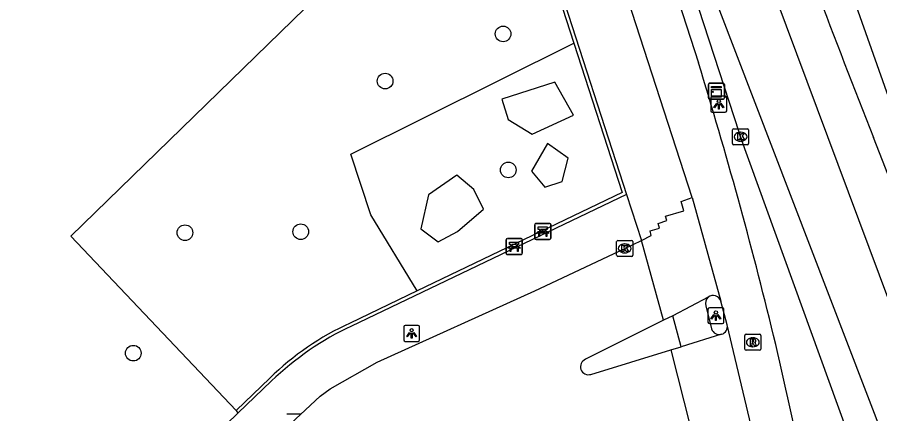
# Model space of a CAD drawing. Extents: x 161402 to 161933, y 381650 to 382313.
# Drawn here: x 161850.5 to 161904.4, y 382204.8 to 382229.6 of the extents above; entities that cross this region are included whole.
import ezdxf

# ---------------------------------------------------------------- set-up
doc = ezdxf.new("R2010")
doc.units = 0
for name, color, linetype in [('IMGEO_Bank', 7, 'Continuous'), ('IMGEO_Boom', 7, 'Continuous'), ('IMGEO_Fietspad_gesloten', 7, 'Continuous'), ('IMGEO_Groenvoorziening', 7, 'Continuous'), ('IMGEO_Kast', 7, 'Continuous'), ('IMGEO_Kolk', 7, 'Continuous'), ('IMGEO_Lichtpunt', 7, 'Continuous'), ('IMGEO_Muur', 7, 'Continuous'), ('IMGEO_OVBaan_gesloten', 7, 'Continuous'), ('IMGEO_Rijbaan_lokaal_gesloten', 7, 'Continuous'), ('IMGEO_Rijbaan_lokaal_open', 7, 'Continuous'), ('IMGEO_Rioolput', 7, 'Continuous'), ('IMGEO_Voetpad_open', 7, 'Continuous')]:
    doc.layers.add(name, color=color, linetype=linetype)

msp = doc.modelspace()

# ---------------------------------------------------------------- linework, layer by layer
at = {"layer": 'IMGEO_Bank'}
for p, q in [((161882.861, 382215.826), (161882.861, 382216.667)), ((161882.861, 382216.667), (161882.861, 382215.826)), ((161882.936, 382216.751), (161883.777, 382216.751)), ((161883.777, 382216.751), (161882.936, 382216.751)), ((161883.17, 382216.257), (161883.17, 382216.363)), ((161883.214, 382216.363), (161883.214, 382216.257)), ((161883.502, 382216.369), (161883.22, 382216.369)), ((161883.508, 382216.257), (161883.508, 382216.363)), ((161883.552, 382216.363), (161883.552, 382216.257)), ((161883.861, 382216.676), (161883.861, 382215.835)), ((161883.861, 382215.835), (161883.861, 382216.676)), ((161881.145, 382215.803), (161881.986, 382215.803)), ((161881.986, 382215.803), (161881.145, 382215.803)), ((161883.558, 382216.149), (161883.165, 382216.149)), ((161883.22, 382216.251), (161883.502, 382216.251)), ((161881.07, 382214.878), (161881.07, 382215.719)), ((161881.07, 382215.719), (161881.07, 382214.878)), ((161881.379, 382215.309), (161881.379, 382215.415)), ((161881.423, 382215.415), (161881.423, 382215.309)), ((161881.711, 382215.421), (161881.429, 382215.421)), ((161881.429, 382215.303), (161881.711, 382215.303)), ((161881.717, 382215.309), (161881.717, 382215.415)), ((161881.761, 382215.415), (161881.761, 382215.309)), ((161882.07, 382215.728), (161882.07, 382214.887)), ((161882.07, 382214.887), (161882.07, 382215.728)), ((161883.786, 382215.751), (161882.945, 382215.751)), ((161882.945, 382215.751), (161883.786, 382215.751)), ((161881.995, 382214.803), (161881.154, 382214.803)), ((161881.154, 382214.803), (161881.995, 382214.803)), ((161881.767, 382215.201), (161881.374, 382215.201))]:
    msp.add_line(p, q, dxfattribs=at)
for points in [[(161883.164, 382216.369), (161883.078, 382216.369), (161883.078, 382216.53), (161883.641, 382216.53), (161883.641, 382216.369), (161883.558, 382216.369)], [(161883.108, 382216.149), (161882.966, 382216.149), (161883.078, 382216.251), (161883.164, 382216.251)], [(161883.158, 382216.142), (161883.158, 382215.935), (161883.115, 382215.935), (161883.115, 382216.142)], [(161883.558, 382216.251), (161883.641, 382216.251), (161883.753, 382216.149), (161883.614, 382216.149)], [(161883.608, 382216.142), (161883.608, 382215.935), (161883.564, 382215.935), (161883.564, 382216.142)], [(161881.317, 382215.201), (161881.175, 382215.201), (161881.287, 382215.303), (161881.373, 382215.303)], [(161881.373, 382215.421), (161881.287, 382215.421), (161881.287, 382215.582), (161881.85, 382215.582), (161881.85, 382215.421), (161881.767, 382215.421)], [(161881.767, 382215.303), (161881.85, 382215.303), (161881.962, 382215.201), (161881.823, 382215.201)], [(161881.367, 382215.194), (161881.367, 382214.987), (161881.324, 382214.987), (161881.324, 382215.194)], [(161881.817, 382215.194), (161881.817, 382214.987), (161881.773, 382214.987), (161881.773, 382215.194)]]:
    msp.add_lwpolyline(points, dxfattribs=at)
for centre, radius, start, end in [((161882.939, 382216.673), 0.0779, 92.4484, 184.2845), ((161882.939, 382216.673), 0.0779, 92.4484, 184.2845), ((161883.163, 382216.362), 0.00671, 2.8957, 87.1043), ((161883.22, 382216.362), 0.00671, 92.8957, 177.1043), ((161883.502, 382216.362), 0.00671, 2.8957, 87.1043), ((161883.559, 382216.362), 0.00671, 92.8957, 177.1043), ((161883.783, 382216.673), 0.0779, 2.4484, 94.2845), ((161883.783, 382216.673), 0.0779, 2.4484, 94.2845), ((161881.148, 382215.725), 0.0779, 92.4484, 184.2845), ((161881.148, 382215.725), 0.0779, 92.4484, 184.2845), ((161881.992, 382215.725), 0.0779, 2.4484, 94.2845), ((161881.992, 382215.725), 0.0779, 2.4484, 94.2845), ((161882.939, 382215.829), 0.0779, 182.4484, 274.2845), ((161882.939, 382215.829), 0.0779, 182.4484, 274.2845), ((161883.108, 382216.142), 0.00671, 2.8957, 87.1043), ((161883.165, 382216.142), 0.00671, 92.8957, 177.1043), ((161883.163, 382216.258), 0.00671, 272.8957, 357.1043), ((161883.22, 382216.258), 0.00671, 182.8957, 267.1043), ((161883.502, 382216.258), 0.00671, 272.8957, 357.1043), ((161883.559, 382216.258), 0.00671, 182.8957, 267.1043), ((161883.557, 382216.142), 0.00671, 2.8957, 87.1043), ((161883.614, 382216.142), 0.00671, 92.8957, 177.1043), ((161883.783, 382215.829), 0.0779, 272.4484, 4.2845), ((161883.783, 382215.829), 0.0779, 272.4484, 4.2845), ((161881.372, 382215.414), 0.00671, 2.8957, 87.1043), ((161881.372, 382215.31), 0.00671, 272.8957, 357.1043), ((161881.429, 382215.414), 0.00671, 92.8957, 177.1043), ((161881.429, 382215.31), 0.00671, 182.8957, 267.1043), ((161881.711, 382215.414), 0.00671, 2.8957, 87.1043), ((161881.711, 382215.31), 0.00671, 272.8957, 357.1043), ((161881.768, 382215.414), 0.00671, 92.8957, 177.1043), ((161881.768, 382215.31), 0.00671, 182.8957, 267.1043), ((161881.148, 382214.881), 0.0779, 182.4484, 274.2845), ((161881.148, 382214.881), 0.0779, 182.4484, 274.2845), ((161881.317, 382215.194), 0.00671, 2.8957, 87.1043), ((161881.374, 382215.194), 0.00671, 92.8957, 177.1043), ((161881.766, 382215.194), 0.00671, 2.8957, 87.1043), ((161881.823, 382215.194), 0.00671, 92.8957, 177.1043), ((161881.992, 382214.881), 0.0779, 272.4484, 4.2845), ((161881.992, 382214.881), 0.0779, 272.4484, 4.2845)]:
    msp.add_arc(centre, radius, start, end, dxfattribs=at)
at = {"layer": 'IMGEO_Boom'}
for centre in [(161880.88, 382228.6), (161873.514, 382225.649), (161881.205, 382220.091), (161861.011, 382216.17), (161868.242, 382216.232), (161857.786, 382208.636)]:
    msp.add_circle(centre, 0.489, dxfattribs=at)
at = {"layer": 'IMGEO_Fietspad_gesloten'}
for points in [[(161880.873, 382264.356), (161882.494, 382259.457), (161885.56, 382250), (161893.082, 382226.796)], [(161892.685, 382218.361), (161882.447, 382250), (161879.271, 382259.813)], [(161894.874, 382210.403), (161894.48, 382211.892)]]:
    msp.add_lwpolyline(points, dxfattribs=at)
for centre, radius, start, end in [((161611.398, 382140.12), 294.718, 13.66291, 17.10349), ((161497.818, 382116.484), 410.685, 10.57403, 13.12418)]:
    msp.add_arc(centre, radius, start, end, dxfattribs=at)
at = {"layer": 'IMGEO_Groenvoorziening'}
for points in [[(161873.117, 382234.703), (161853.893, 382215.95), (161864.212, 382205.052)], [(161875.517, 382212.524), (161872.614, 382217.291), (161871.374, 382221.076), (161885.303, 382228.015)], [(161884.107, 382225.586), (161880.792, 382224.521), (161881.203, 382223.255), (161882.688, 382222.336), (161885.287, 382223.527), (161884.107, 382225.586)], [(161883.658, 382221.736), (161882.663, 382220.021), (161883.496, 382219.018), (161884.561, 382219.363), (161884.937, 382220.837), (161883.658, 382221.736)], [(161879.654, 382217.64), (161879.058, 382218.874), (161877.995, 382219.77), (161876.216, 382218.531), (161875.734, 382216.41), (161876.815, 382215.594), (161878.037, 382216.24), (161879.654, 382217.64)]]:
    msp.add_lwpolyline(points, dxfattribs=at)
at = {"layer": 'IMGEO_Kast'}
for p, q in [((161893.775, 382225.517), (161894.616, 382225.517)), ((161894.616, 382225.517), (161893.775, 382225.517)), ((161893.7, 382224.592), (161893.7, 382225.433)), ((161893.7, 382225.433), (161893.7, 382224.592)), ((161894.7, 382225.442), (161894.7, 382224.601)), ((161894.7, 382224.601), (161894.7, 382225.442)), ((161894.625, 382224.517), (161893.784, 382224.517)), ((161893.784, 382224.517), (161894.625, 382224.517))]:
    msp.add_line(p, q, dxfattribs=at)
for points in [[(161893.895, 382225.307), (161894.495, 382225.307), (161894.495, 382225.222), (161893.895, 382225.222), (161893.895, 382225.307)], [(161893.895, 382225.132), (161894.495, 382225.132), (161894.495, 382224.643), (161893.895, 382224.643), (161893.895, 382225.132)]]:
    msp.add_lwpolyline(points, dxfattribs=at)
msp.add_circle((161893.979, 382224.981), 0.0377, dxfattribs=at)
for centre, start, end in [((161893.778, 382225.439), 92.4484, 184.2845), ((161893.778, 382225.439), 92.4484, 184.2845), ((161894.622, 382225.439), 2.4484, 94.2845), ((161894.622, 382225.439), 2.4484, 94.2845), ((161893.778, 382224.595), 182.4484, 274.2845), ((161893.778, 382224.595), 182.4484, 274.2845), ((161894.622, 382224.595), 272.4484, 4.2845), ((161894.622, 382224.595), 272.4484, 4.2845)]:
    msp.add_arc(centre, 0.0779, start, end, dxfattribs=at)
at = {"layer": 'IMGEO_Kolk'}
for p, q in [((161895.211, 382221.745), (161895.211, 382222.597)), ((161895.286, 382222.671), (161896.138, 382222.671)), ((161895.699, 382222.451), (161895.724, 382222.451)), ((161896.212, 382222.597), (161896.212, 382221.745)), ((161895.722, 382221.891), (161895.697, 382221.891)), ((161896.138, 382221.671), (161895.286, 382221.671)), ((161887.973, 382214.759), (161887.973, 382215.611)), ((161888.048, 382215.685), (161888.9, 382215.685)), ((161888.461, 382215.465), (161888.486, 382215.465)), ((161888.974, 382215.611), (161888.974, 382214.759)), ((161888.484, 382214.905), (161888.459, 382214.905)), ((161888.9, 382214.685), (161888.048, 382214.685)), ((161867.378, 382204.847), (161868.23, 382204.847))]:
    msp.add_line(p, q, dxfattribs=at)
for points in [[(161895.211, 382221.745), (161895.211, 382222.597)], [(161895.286, 382222.671), (161896.138, 382222.671)], [(161895.532, 382222.371), (161895.655, 382222.371), (161895.655, 382222.22), (161895.785, 382222.371), (161895.949, 382222.371), (161895.803, 382222.22), (161895.956, 382221.971), (161895.804, 382221.971), (161895.719, 382222.135), (161895.655, 382222.068), (161895.655, 382221.971), (161895.532, 382221.971), (161895.532, 382222.371)], [(161896.212, 382222.597), (161896.212, 382221.745)], [(161896.138, 382221.671), (161895.286, 382221.671)], [(161887.973, 382214.759), (161887.973, 382215.611)], [(161888.048, 382215.685), (161888.9, 382215.685)], [(161888.294, 382215.385), (161888.417, 382215.385), (161888.417, 382215.234), (161888.547, 382215.385), (161888.711, 382215.385), (161888.565, 382215.234), (161888.718, 382214.985), (161888.566, 382214.985), (161888.481, 382215.149), (161888.417, 382215.082), (161888.417, 382214.985), (161888.294, 382214.985), (161888.294, 382215.385)], [(161888.974, 382215.611), (161888.974, 382214.759)], [(161888.9, 382214.685), (161888.048, 382214.685)], [(161867.378, 382204.847), (161868.23, 382204.847)]]:
    msp.add_lwpolyline(points, dxfattribs=at)
for centre, start, end in [((161895.288, 382222.595), 91.552, 178.448), ((161895.288, 382222.595), 91.552, 178.448), ((161896.136, 382222.595), 1.552, 88.448), ((161896.136, 382222.595), 1.552, 88.448), ((161895.288, 382221.747), 181.552, 268.448), ((161895.288, 382221.747), 181.552, 268.448), ((161896.136, 382221.747), 271.552, 358.448), ((161896.136, 382221.747), 271.552, 358.448), ((161888.05, 382215.609), 91.552, 178.448), ((161888.05, 382215.609), 91.552, 178.448), ((161888.898, 382215.609), 1.552, 88.448), ((161888.898, 382215.609), 1.552, 88.448), ((161888.05, 382214.761), 181.552, 268.448), ((161888.05, 382214.761), 181.552, 268.448), ((161888.898, 382214.761), 271.552, 358.448), ((161888.898, 382214.761), 271.552, 358.448)]:
    msp.add_arc(centre, 0.0765, start, end, dxfattribs=at)
for centre, major_axis, ratio, start_param, end_param in [((161895.698, 382222.171), (-0.387, 0.002), 0.722429, 4.712389, 7.853982), ((161895.723, 382222.171), (-0.39, 0.002), 0.717154, 1.570796, 4.712389), ((161888.46, 382215.185), (-0.387, 0.002), 0.722429, 4.712389, 7.853982), ((161888.485, 382215.185), (-0.39, 0.002), 0.717154, 1.570796, 4.712389)]:
    msp.add_ellipse(centre, major_axis=major_axis, ratio=ratio, start_param=start_param, end_param=end_param, dxfattribs=at)
at = {"layer": 'IMGEO_Lichtpunt'}
for p, q in [((161893.853, 382224.604), (161893.853, 382223.797)), ((161893.853, 382224.604), (161893.853, 382223.797)), ((161894.755, 382224.699), (161893.947, 382224.699)), ((161894.755, 382224.699), (161893.947, 382224.699)), ((161894.849, 382223.797), (161894.849, 382224.604)), ((161894.849, 382223.797), (161894.849, 382224.604)), ((161893.947, 382223.703), (161894.755, 382223.703)), ((161893.947, 382223.703), (161894.755, 382223.703)), ((161893.671, 382211.385), (161893.671, 382210.578)), ((161893.671, 382211.385), (161893.671, 382210.578)), ((161894.573, 382211.48), (161893.765, 382211.48)), ((161894.573, 382211.48), (161893.765, 382211.48)), ((161894.667, 382210.578), (161894.667, 382211.385)), ((161894.667, 382210.578), (161894.667, 382211.385)), ((161893.765, 382210.484), (161894.573, 382210.484)), ((161893.765, 382210.484), (161894.573, 382210.484)), ((161874.671, 382210.275), (161874.671, 382209.468)), ((161874.671, 382210.275), (161874.671, 382209.468)), ((161875.573, 382210.37), (161874.765, 382210.37)), ((161875.573, 382210.37), (161874.765, 382210.37)), ((161875.667, 382209.468), (161875.667, 382210.275)), ((161875.667, 382209.468), (161875.667, 382210.275)), ((161874.765, 382209.374), (161875.573, 382209.374)), ((161874.765, 382209.374), (161875.573, 382209.374))]:
    msp.add_line(p, q, dxfattribs=at)
for points in [[(161894.227, 382224.268), (161894.266, 382224.24), (161894.078, 382223.978), (161894.04, 382224.005), (161894.227, 382224.268)], [(161894.329, 382224.22), (161894.376, 382224.22), (161894.376, 382223.898), (161894.329, 382223.898), (161894.329, 382224.22)], [(161894.439, 382224.24), (161894.477, 382224.267), (161894.664, 382224.005), (161894.625, 382223.977), (161894.439, 382224.24)], [(161894.045, 382211.049), (161894.084, 382211.021), (161893.896, 382210.759), (161893.858, 382210.786), (161894.045, 382211.049)], [(161894.147, 382211.001), (161894.194, 382211.001), (161894.194, 382210.679), (161894.147, 382210.679), (161894.147, 382211.001)], [(161894.257, 382211.021), (161894.295, 382211.048), (161894.482, 382210.786), (161894.443, 382210.758), (161894.257, 382211.021)], [(161875.045, 382209.939), (161875.084, 382209.911), (161874.896, 382209.649), (161874.858, 382209.676), (161875.045, 382209.939)], [(161875.147, 382209.891), (161875.194, 382209.891), (161875.194, 382209.569), (161875.147, 382209.569), (161875.147, 382209.891)], [(161875.257, 382209.911), (161875.295, 382209.938), (161875.482, 382209.676), (161875.443, 382209.648), (161875.257, 382209.911)]]:
    msp.add_lwpolyline(points, dxfattribs=at)
for centre in [(161894.352, 382224.402), (161894.17, 382211.183), (161875.17, 382210.073)]:
    msp.add_circle(centre, 0.0994, dxfattribs=at)
for centre, start, end in [((161893.947, 382224.604), 90, 180), ((161893.947, 382224.604), 90, 180), ((161894.755, 382224.604), 0, 90), ((161894.755, 382224.604), 0, 90), ((161893.947, 382223.797), 180, 270), ((161893.947, 382223.797), 180, 270), ((161894.755, 382223.797), 270, 0), ((161894.755, 382223.797), 270, 360), ((161893.765, 382211.385), 90, 180), ((161893.765, 382211.385), 90, 180), ((161894.573, 382211.385), 0, 90), ((161894.573, 382211.385), 0, 90), ((161893.765, 382210.578), 180, 270), ((161893.765, 382210.578), 180, 270), ((161894.573, 382210.578), 270, 0), ((161894.573, 382210.578), 270, 360), ((161874.765, 382210.275), 90, 180), ((161874.765, 382210.275), 90, 180), ((161875.573, 382210.275), 0, 90), ((161875.573, 382210.275), 0, 90), ((161874.765, 382209.468), 180, 270), ((161874.765, 382209.468), 180, 270), ((161875.573, 382209.468), 270, 0), ((161875.573, 382209.468), 270, 360)]:
    msp.add_arc(centre, 0.0946, start, end, dxfattribs=at)
at = {"layer": 'IMGEO_Muur'}
for points in [[(161873.85, 382263.053), (161875.437, 382258.549), (161885.303, 382228.015)], [(161875.668, 382258.603), (161888.595, 382218.562)], [(161885.303, 382228.015), (161888.321, 382218.673), (161875.517, 382212.524)], [(161888.595, 382218.562), (161871.404, 382210.335)], [(161875.517, 382212.524), (161871.323, 382210.51)], [(161866.306, 382207.071), (161864.212, 382205.052)], [(161866.417, 382206.903), (161864.32, 382204.882)], [(161864.212, 382205.052), (161864.32, 382204.882)]]:
    msp.add_lwpolyline(points, dxfattribs=at)
for centre, radius, start, end in [((161878.482, 382194.687), 17.367, 114.3442, 134.5147), ((161879.542, 382193.17), 18.996, 115.3667, 133.704)]:
    msp.add_arc(centre, radius, start, end, dxfattribs=at)
at = {"layer": 'IMGEO_OVBaan_gesloten'}
msp.add_lwpolyline([(161888.071, 382272.654), (161889.299, 382269.086), (161892.612, 382259.478), (161895.968, 382250), (161905.286, 382223.681), (161911.442, 382206.261), (161912.81, 382202.422)], dxfattribs=at)
at = {"layer": 'IMGEO_Rijbaan_lokaal_gesloten'}
for points in [[(161926.032, 382143.324), (161923.698, 382154.142), (161918.698, 382173.962), (161914.783, 382185.665), (161890.773, 382250.034), (161885.821, 382262.869), (161874.965, 382293.393)], [(161886.158, 382251.579), (161909.37, 382191.051)], [(161904.023, 382199.219), (161895.714, 382222.171), (161895.637, 382222.394), (161891.864, 382234.033), (161886.671, 382250), (161886.158, 382251.579)], [(161911.801, 382202.065), (161909.467, 382208.151), (161904.013, 382222.118)]]:
    msp.add_lwpolyline(points, dxfattribs=at)
msp.add_arc((162570.89, 382485.384), 716.961, 199.942296, 201.542811, dxfattribs=at)
at = {"layer": 'IMGEO_Rijbaan_lokaal_open'}
for points in [[(161889.526, 382215.686), (161890.134, 382215.99), (161890.056, 382216.279), (161890.64, 382216.45), (161890.561, 382216.753), (161891.102, 382216.925), (161891.03, 382217.211), (161892.161, 382217.539), (161891.991, 382218.124), (161892.685, 382218.361)], [(161892.685, 382218.361), (161894.48, 382211.892)], [(161851.747, 382188.724), (161858.136, 382194.925), (161861.805, 382198.468), (161867.006, 382203.65), (161869.465, 382205.94), (161870.072, 382206.413), (161873.012, 382208.075), (161882.865, 382212.536), (161888.474, 382215.185), (161889.526, 382215.686)], [(161890.889, 382210.709), (161889.526, 382215.686)], [(161893.692, 382212.136), (161891.489, 382210.977)], [(161891.489, 382210.977), (161890.889, 382210.709)], [(161890.889, 382210.709), (161886.021, 382208.253)], [(161896.365, 382204.086), (161894.874, 382210.403)], [(161894.529, 382209.816), (161891.996, 382209.041)], [(161886.363, 382207.312), (161891.355, 382208.844)], [(161891.355, 382208.844), (161891.996, 382209.041)], [(161891.355, 382208.844), (161892.577, 382203.997)]]:
    msp.add_lwpolyline(points, dxfattribs=at)
for centre, radius, start, end in [((161894.001, 382211.738), 0.503, 17.7849, 127.8053), ((161894.383, 382210.297), 0.502, 286.9021, 12.2095), ((161886.215, 382207.791), 0.501, 112.7931, 287.1536)]:
    msp.add_arc(centre, radius, start, end, dxfattribs=at)
at = {"layer": 'IMGEO_Rioolput'}
for p, q in [((161895.976, 382208.89), (161895.976, 382209.742)), ((161896.051, 382209.816), (161896.903, 382209.816)), ((161896.464, 382209.596), (161896.489, 382209.596)), ((161896.977, 382209.742), (161896.977, 382208.89)), ((161896.903, 382208.816), (161896.051, 382208.816)), ((161896.487, 382209.036), (161896.462, 382209.036))]:
    msp.add_line(p, q, dxfattribs=at)
for points in [[(161895.976, 382208.89), (161895.976, 382209.742)], [(161896.051, 382209.816), (161896.903, 382209.816)], [(161896.565, 382209.514), (161896.313, 382209.516), (161896.313, 382209.116)], [(161896.491, 382209.435), (161896.437, 382209.435), (161896.437, 382209.354)], [(161896.437, 382209.354), (161896.489, 382209.354)], [(161896.977, 382209.742), (161896.977, 382208.89)], [(161896.903, 382208.816), (161896.051, 382208.816)], [(161896.313, 382209.116), (161896.437, 382209.116), (161896.437, 382209.278), (161896.448, 382209.278)], [(161896.495, 382209.249), (161896.566, 382209.116), (161896.706, 382209.116), (161896.641, 382209.242)]]:
    msp.add_lwpolyline(points, dxfattribs=at)
for centre, radius, start, end in [((161896.053, 382209.74), 0.0765, 91.552, 178.448), ((161896.053, 382209.74), 0.0765, 91.552, 178.448), ((161896.473, 382209.543), 0.19, 274.7715, 282.9687), ((161896.497, 382209.339), 0.0964, 77.0061, 93.1865), ((161896.511, 382209.396), 0.0378, 276.6634, 79.6772), ((161896.564, 382209.404), 0.109, 350.3612, 89.416), ((161896.562, 382209.404), 0.112, 277.5842, 350.9817), ((161896.901, 382209.74), 0.0765, 1.552, 88.448), ((161896.901, 382209.74), 0.0765, 1.552, 88.448), ((161896.053, 382208.892), 0.0765, 181.552, 268.448), ((161896.053, 382208.892), 0.0765, 181.552, 268.448), ((161896.447, 382209.225), 0.0533, 26.0293, 88.6989), ((161896.546, 382209.189), 0.108, 29.5134, 73.7905), ((161896.901, 382208.892), 0.0765, 271.552, 358.448), ((161896.901, 382208.892), 0.0765, 271.552, 358.448)]:
    msp.add_arc(centre, radius, start, end, dxfattribs=at)
for centre, major_axis, ratio, start_param, end_param in [((161896.463, 382209.316), (-0.387, 0.002), 0.722429, 4.712389, 7.853982), ((161896.488, 382209.316), (-0.39, 0.002), 0.717154, 1.570796, 4.712389)]:
    msp.add_ellipse(centre, major_axis=major_axis, ratio=ratio, start_param=start_param, end_param=end_param, dxfattribs=at)
at = {"layer": 'IMGEO_Voetpad_open'}
for points in [[(161888.595, 382218.562), (161889.526, 382215.686)], [(161893.547, 382211.596), (161893.9, 382210.154)], [(161891.996, 382209.041), (161891.489, 382210.977)], [(161864.32, 382204.882), (161849.976, 382190.947)]]:
    msp.add_lwpolyline(points, dxfattribs=at)
for centre, radius, start, end in [((161894.008, 382211.762), 0.49, 130.1831, 199.756), ((161894.4, 382210.329), 0.53, 199.3515, 284.1448)]:
    msp.add_arc(centre, radius, start, end, dxfattribs=at)

doc.saveas('drawing.dxf')
